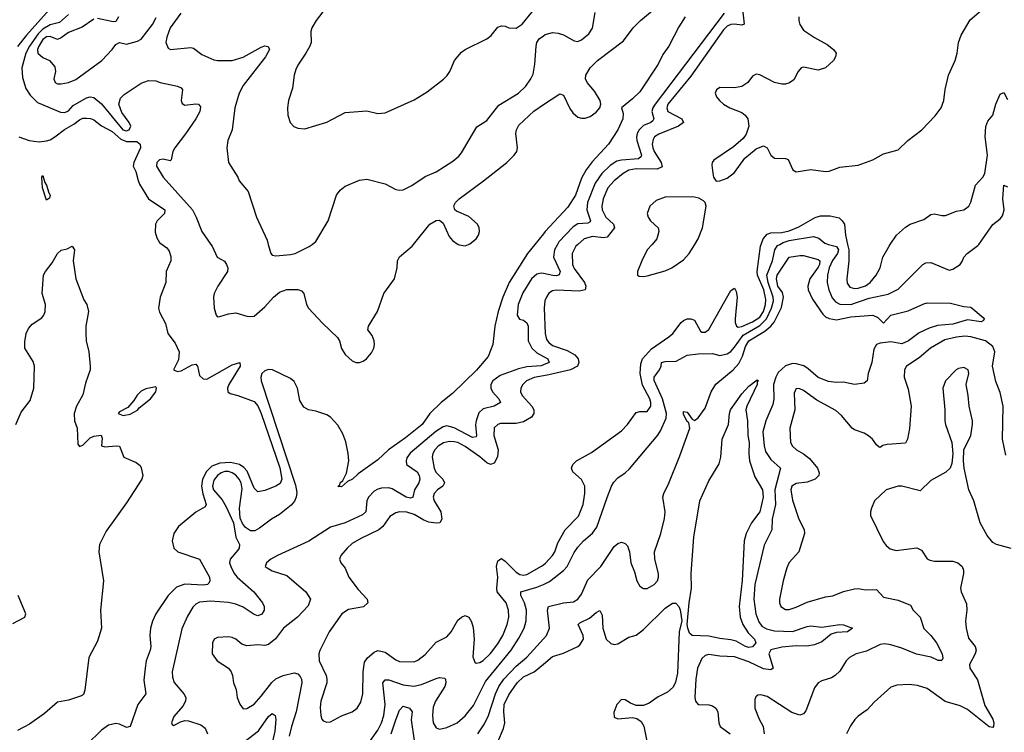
# Model space of a CAD drawing. Header units: inches. Extents: x 1173000 to 1307049, y 522583 to 678455.
# Tile 335 of 617: x 1297122 to 1302533, y 537318 to 541235. Entities that reach past the tile are written whole.
import ezdxf

# ---------------------------------------------------------------- set-up
doc = ezdxf.new("R2010")
doc.units = ezdxf.units.IN
doc.header["$MEASUREMENT"] = 0
for name, color, linetype in [('B2593', 7, 'Continuous'), ('B2594', 7, 'Continuous'), ('B3503', 7, 'Continuous'), ('B3504', 7, 'Continuous')]:
    doc.layers.add(name, color=color, linetype=linetype)

msp = doc.modelspace()

# ---------------------------------------------------------------- linework, layer by layer
at = {"layer": 'B2593', "color": 5}
for points, elevation in [([(1297904.7, 540000), (1297930, 539980.2), (1297943.2, 539963.2), (1297953.2, 539933.2), (1297953.4, 539910), (1297927.2, 539850), (1297925, 539790), (1297893.6, 539710), (1297885.3, 539650), (1297890, 539626.8), (1297924.2, 539564.2), (1297936, 539510), (1297977.5, 539457.5), (1297997.8, 539410), (1297994.3, 539365.7), (1297966.8, 539310), (1297990, 539300.3), (1298010, 539304.7), (1298070, 539337.1), (1298090, 539341.7), (1298099.1, 539330), (1298110, 539279.1), (1298130, 539260.4), (1298150, 539259.5), (1298290, 539337.2), (1298331.3, 539350), (1298333.1, 539330), (1298271, 539230), (1298265.1, 539210), (1298266, 539190), (1298279.4, 539179.4), (1298320.7, 539170), (1298410, 539136.2), (1298430, 539112.9), (1298450, 539070.2), (1298552.4, 538772.4), (1298563.7, 538710), (1298553.9, 538686.1), (1298530, 538670.5), (1298470, 538646.6), (1298430, 538640.3), (1298410, 538660.4), (1298372.8, 538752.8), (1298354.1, 538774.1), (1298329.8, 538790), (1298280.8, 538800.8), (1298222.1, 538797.9), (1298178.6, 538781.4), (1298148.1, 538751.9), (1298126.8, 538710), (1298121.3, 538670), (1298127.9, 538627.9), (1298147.6, 538570), (1298142, 538558), (1298090, 538528.7), (1297994.9, 538450), (1297968.9, 538410), (1297959.6, 538370), (1297969.1, 538330), (1297990.4, 538310), (1298110.3, 538270), (1298164.6, 538170), (1298167.2, 538150), (1298162.2, 538137.8), (1298154.4, 538130), (1298132.9, 538127.1), (1298030, 538131.9), (1297984.8, 538115.2), (1297937.6, 538070), (1297870.9, 537969.1), (1297851.7, 537928.3), (1297840.2, 537890), (1297837.1, 537850), (1297842.3, 537790), (1297839.2, 537770), (1297816.5, 537710), (1297811, 537670), (1297804.8, 537604.8), (1297816.1, 537530), (1297771.3, 537470), (1297730, 537349.5), (1297710, 537344.7), (1297670, 537362.9), (1297650, 537366.8), (1297610, 537356.3), (1297571.1, 537328.9), (1297490, 537248.6)], 820), ([(1299952.8, 540000), (1299912.5, 539950), (1299811.4, 539790), (1299776.8, 539710), (1299751.6, 539631.6), (1299732.8, 539550), (1299722.5, 539450), (1299696.8, 539383.2), (1299632.5, 539307.5), (1299500.3, 539179.7), (1299438.6, 539130), (1299375.9, 539070), (1299333.7, 539010), (1299243.1, 538936.9), (1299148.8, 538871.2), (1299090, 538816.2), (1298981.9, 538738.1), (1298950.6, 538709.4), (1298922.8, 538697.2), (1298890, 538667.1), (1298870, 538669), (1298881.2, 538678.8), (1298883, 538690), (1298897.5, 538702.5), (1298917.8, 538742.2), (1298930.8, 538809.2), (1298927.9, 538850), (1298914.7, 538914.7), (1298898.6, 538958.6), (1298870, 539006.6), (1298830.9, 539050.9), (1298810, 539063.6), (1298750, 539082.4), (1298710, 539089.6), (1298684.2, 539104.2), (1298662, 539142), (1298649.6, 539210), (1298630, 539246), (1298610, 539262.7), (1298510.7, 539310.7), (1298490, 539311.4), (1298470, 539305.2), (1298453.5, 539290), (1298447.5, 539270), (1298449.7, 539250), (1298637.2, 538677.2), (1298644.6, 538635.4), (1298642.3, 538610), (1298632.1, 538587.9), (1298613.6, 538566.4), (1298550, 538515.9), (1298505.3, 538490), (1298440.4, 538439.6), (1298414.6, 538425.4), (1298390, 538425.1), (1298362.8, 538442.8), (1298345.8, 538465.8), (1298334.6, 538494.6), (1298330.7, 538550), (1298344.5, 538655.5), (1298339.2, 538690), (1298329, 538710), (1298310.6, 538730.6), (1298290, 538745), (1298270, 538752.2), (1298250, 538752.2), (1298230, 538744.6), (1298210.1, 538730), (1298190, 538704.2), (1298181.6, 538670), (1298187.2, 538650), (1298234.9, 538594.9), (1298257.7, 538557.7), (1298296.8, 538470), (1298310.1, 538390.1), (1298330.8, 538350), (1298327.8, 538330), (1298321, 538319), (1298278.6, 538270), (1298276, 538250), (1298282.2, 538230), (1298301.6, 538190), (1298317.1, 538170), (1298409.2, 538090), (1298456.5, 538030), (1298466.3, 538010), (1298466.5, 537990), (1298453.6, 537966.4), (1298430, 537958.9), (1298410, 537965.2), (1298350, 538006.4), (1298310, 538022.9), (1298270, 538031.7), (1298170, 538038.9), (1298110, 538032.5), (1298090, 538021.6), (1298074.3, 538005.7), (1298043.7, 537956.3), (1298013.6, 537886.4), (1297959.4, 537650), (1297961.1, 537621.1), (1297971.8, 537591.8), (1298024.4, 537530), (1298035.3, 537510), (1298034.3, 537490), (1298018.2, 537461.8), (1297970, 537404), (1297956, 537370), (1297960.7, 537360.7), (1297970, 537356), (1298005.1, 537374.9), (1298030, 537382), (1298050, 537380.5), (1298118.5, 537358.5), (1298141.1, 537341.1), (1298154.5, 537310)], 840), ([(1298173.1, 540000), (1298180.3, 539990), (1298207.7, 539930), (1298247.6, 539907.6), (1298259.5, 539890), (1298266, 539870), (1298264.9, 539850), (1298210.3, 539770), (1298190.3, 539730), (1298186.7, 539710), (1298190.3, 539650), (1298201.3, 539610), (1298210, 539601.3), (1298223, 539603), (1298270, 539617.7), (1298310, 539624.4), (1298370, 539606), (1298390, 539602.8), (1298410, 539605.8), (1298470, 539655.9), (1298517.1, 539710), (1298550, 539736.8), (1298590, 539750.9), (1298651.3, 539751.3), (1298670, 539744.1), (1298683.7, 539730), (1298698.4, 539670), (1298710, 539648.8), (1298786.7, 539566.7), (1298868.4, 539488.4), (1298879.9, 539470), (1298890, 539427.6), (1298910, 539395.4), (1298950, 539358.8), (1298970, 539351.4), (1298990, 539351), (1299010, 539357), (1299028.8, 539371.2), (1299055.5, 539404.5), (1299067.6, 539430), (1299072.7, 539450), (1299069.9, 539469.9), (1299058.5, 539498.5), (1299036, 539530), (1299039, 539550), (1299089, 539630), (1299124, 539730), (1299181.2, 539810), (1299197.2, 539870), (1299199, 539910), (1299209.3, 539930.7), (1299279, 539990), (1299287.2, 540000)], 840), ([(1298488.5, 540000), (1298501.6, 539950), (1298510, 539940.5), (1298530, 539937), (1298610, 539943.6), (1298636, 539950), (1298712.2, 539987.8), (1298729.3, 540000)], 860), ([(1299532.1, 540000), (1299536.7, 539996.7), (1299570, 539992.3), (1299588.2, 540000)], 840), ([(1297101.4, 539010), (1297130, 539077.8), (1297178.9, 539141.1), (1297200.2, 539210), (1297203.2, 539330), (1297196.7, 539356.7), (1297150, 539428.5), (1297150, 539464.7), (1297158.2, 539510), (1297170, 539537.6), (1297190, 539560.5), (1297243.9, 539596.1), (1297255.1, 539610), (1297262, 539630), (1297263.7, 539670), (1297246, 539730), (1297253.6, 539830), (1297263.5, 539850), (1297301, 539899), (1297330, 539950.1), (1297350, 539968), (1297383.9, 539976.1), (1297411.3, 539990), (1297424, 539970), (1297416.3, 539910), (1297430.7, 539810), (1297475.3, 539695.3), (1297491, 539670), (1297501, 539630), (1297485.5, 539550), (1297484.9, 539510), (1297488, 539470), (1297503, 539410), (1297510.3, 539330), (1297510.2, 539310), (1297483.3, 539236.7), (1297470, 539173.3), (1297433.7, 539110), (1297422, 539070), (1297423.5, 539030), (1297437.8, 538990), (1297441.4, 538901.4), (1297450.6, 538889.4), (1297470, 538896.9), (1297510, 538936.6), (1297530, 538945), (1297570.3, 538950.3), (1297574.6, 538934.6), (1297572.7, 538892.7), (1297590, 538886.7), (1297652.4, 538892.4), (1297670.8, 538890), (1297694.8, 538830), (1297761.6, 538801.6), (1297783.5, 538783.5), (1297790.7, 538770.7), (1297798.8, 538730), (1297792.7, 538710), (1297710, 538579.7), (1297596.6, 538423.4), (1297561.4, 538350), (1297556.4, 538310), (1297583.2, 538150), (1297566.4, 537990), (1297572.7, 537890), (1297550, 537818.7), (1297502.9, 537730), (1297480.1, 537550), (1297473.6, 537526.4), (1297461.4, 537518.6), (1297390, 537495.4), (1297330, 537482.9), (1297257.8, 537422.2), (1297176.6, 537363.4), (1297110, 537327.6)], 780), ([(1300000, 539839.9), (1299990, 539842.1), (1299964, 539836), (1299935.4, 539810), (1299886.9, 539733.1), (1299861.9, 539670), (1299855.3, 539610), (1299869, 539589), (1299890, 539582.9), (1299910, 539568.4), (1299915.8, 539550), (1299917.2, 539470), (1299936.1, 539430), (1299964.2, 539404.2), (1300000, 539383.8)], 860), ([(1300000, 539337.7), (1299987.2, 539332.8), (1299910, 539326.3), (1299863.9, 539316.1), (1299761.8, 539278.2), (1299722.6, 539250), (1299711.4, 539230), (1299711.3, 539210), (1299719.8, 539190), (1299755.8, 539150), (1299765, 539130), (1299729.6, 539110.4), (1299670, 539096.3), (1299646, 539074), (1299630.1, 539029.9), (1299627.9, 539007.9), (1299633.1, 538950), (1299630, 538941.1), (1299610, 538937.7), (1299510, 538991.4), (1299470, 539001.7), (1299450, 538996.6), (1299409.4, 538970.6), (1299267.9, 538852.1), (1299250, 538825.7), (1299245.4, 538810), (1299248.8, 538790), (1299305.8, 538750), (1299316.9, 538730), (1299321.5, 538710), (1299316.2, 538690), (1299292.4, 538650), (1299283.6, 538610), (1299270, 538605), (1299246.6, 538610), (1299170, 538656.7), (1299150, 538662), (1299110, 538660.5), (1299090, 538655), (1299070, 538643.2), (1299039.8, 538610), (1299030.6, 538589.4), (1299025, 538530), (1299007, 538513), (1298910, 538469.9), (1298830, 538445.7), (1298711.4, 538368.6), (1298539.6, 538290), (1298502.8, 538270), (1298477.8, 538250), (1298470.4, 538230), (1298481.3, 538221.3), (1298510, 538205.5), (1298590, 538178.9), (1298694, 538090), (1298720.4, 538050), (1298707.1, 538012.9), (1298648, 537950), (1298572.8, 537890), (1298528.4, 537831.6), (1298490, 537800.3), (1298470, 537795.5), (1298430, 537798), (1298370, 537794), (1298343.3, 537803.3), (1298310, 537829.6), (1298290, 537838.7), (1298270, 537842.4), (1298210, 537839.5), (1298190.5, 537829.5), (1298181.6, 537810), (1298180.5, 537750), (1298207.7, 537710), (1298270.2, 537670.2), (1298284.9, 537650), (1298292, 537630), (1298296.4, 537590), (1298312.5, 537552.5), (1298317.3, 537510), (1298332.1, 537472.1), (1298350, 537447.2), (1298370, 537447.9), (1298410, 537473.2), (1298450, 537515.9), (1298508.2, 537591.8), (1298530, 537612.5), (1298570.4, 537629.6), (1298630, 537645), (1298650, 537639.6), (1298664.4, 537624.4), (1298671, 537610), (1298672.4, 537590), (1298642.1, 537430), (1298615.6, 537350), (1298603.6, 537296.4)], 860), ([(1300000, 539276.9), (1299950, 539268), (1299908.2, 539250), (1299886.4, 539230), (1299875.9, 539210), (1299874.7, 539190), (1299883.2, 539170), (1299936.8, 539110), (1299947.3, 539090), (1299947.8, 539070), (1299934.2, 539050), (1299890, 539025.2), (1299850, 539015.4), (1299765.3, 539014.7), (1299748.9, 539010), (1299730, 538991.1), (1299728.3, 538950), (1299752.2, 538870), (1299748.4, 538831.6), (1299730, 538796.8), (1299710, 538789.8), (1299690, 538798.3), (1299650, 538832.7), (1299570, 538889), (1299530, 538910.3), (1299510, 538915.3), (1299483.7, 538916.3), (1299451, 538909), (1299422, 538890), (1299402.7, 538870), (1299391.8, 538850), (1299388.7, 538830), (1299399.4, 538770), (1299408.3, 538748.3), (1299447, 538710), (1299456.1, 538690), (1299448.4, 538670), (1299418.4, 538650), (1299400.2, 538630), (1299395.1, 538610), (1299400.4, 538590), (1299436.6, 538530), (1299441.6, 538490), (1299431, 538469), (1299410, 538466.8), (1299370, 538473.8), (1299343.7, 538483.7), (1299290, 538514.4), (1299250, 538528.3), (1299210.1, 538529.9), (1299190, 538524.9), (1299155.4, 538504.6), (1299117.3, 538450), (1299095.6, 538430), (1298997.3, 538382.7), (1298950, 538354.8), (1298921.3, 538330), (1298886.7, 538290), (1298879, 538270), (1298887.4, 538250), (1298910, 538219.5), (1298931.2, 538170), (1298982.1, 538102.1), (1299031.8, 538050), (1299035.8, 538030), (1299011.7, 538008.3), (1298930, 537992.9), (1298893.4, 537970), (1298822.8, 537870), (1298772, 537768), (1298766.4, 537750), (1298768.3, 537710), (1298805.9, 537630), (1298810.2, 537610), (1298809.5, 537590), (1298777.7, 537490), (1298774.1, 537454.1), (1298776.9, 537410), (1298782, 537390), (1298790, 537380.4), (1298810, 537373.4), (1298830, 537375.6), (1298891.5, 537408.5), (1298950, 537430.3), (1298976.3, 537450), (1298996.4, 537483.6), (1299007.7, 537530), (1299009.1, 537650), (1299016.4, 537703.6), (1299033, 537727), (1299070, 537759.3), (1299090, 537767.8), (1299130, 537759.3), (1299190, 537715.9), (1299210, 537707.7), (1299290, 537705.8), (1299310, 537715.2), (1299350, 537745.2), (1299410, 537813.6), (1299470, 537843.6), (1299493.3, 537870), (1299530, 537934.9), (1299550, 537951.7), (1299570, 537959.5), (1299591.2, 537951.2), (1299605.4, 537925.4), (1299614.9, 537894.9), (1299618.9, 537830), (1299612.6, 537732.6), (1299623.7, 537703.7), (1299630, 537698.3), (1299650, 537701.1), (1299670, 537712.6), (1299710, 537750.8), (1299750, 537803.9), (1299777.3, 537850), (1299801.5, 537910), (1299810.4, 537950), (1299808.8, 537990), (1299796.2, 538030), (1299746.8, 538090), (1299744, 538110), (1299749, 538170), (1299743.1, 538230), (1299750, 538260.7), (1299770, 538272.7), (1299790, 538258.7), (1299850, 538197.7), (1299870, 538184.6), (1299890, 538181.9), (1299910, 538186.1), (1299990, 538230.9), (1300000, 538238.3)], 880), ([(1299050, 537273.5), (1299090.6, 537329.4), (1299110.8, 537370), (1299122.5, 537410), (1299130.8, 537470), (1299118.5, 537590), (1299130, 537607.2), (1299150, 537605.5), (1299230, 537578.2), (1299287.6, 537572.4), (1299330, 537581.1), (1299410, 537614.3), (1299430, 537618.8), (1299456, 537616), (1299462, 537610), (1299464.7, 537590), (1299457.7, 537570), (1299407.3, 537490), (1299395.2, 537455.2), (1299390.1, 537410.1), (1299393.7, 537370), (1299410, 537342), (1299430, 537335.9), (1299470, 537343.8), (1299527.1, 537370), (1299570, 537408.4), (1299615.2, 537464.8), (1299682.7, 537597.3), (1299822.7, 537770), (1299864.9, 537835.1), (1299894, 537890), (1299906.2, 537930), (1299907.4, 537990), (1299895.5, 538030), (1299876.7, 538070), (1299876.4, 538090), (1299964.8, 538115.2), (1300000, 538130.9)], 860), ([(1297084.3, 537915.7), (1297150, 537950.6), (1297156.8, 537970), (1297114.1, 538070)], 780), ([(1299640.6, 537310), (1299676.2, 537363.8), (1299699.2, 537410), (1299736.3, 537530), (1299755.4, 537570), (1299781.9, 537610), (1299850, 537680.9), (1299910, 537730.1), (1300000, 537831.5)], 840), ([(1299750, 537265), (1299780.9, 537339.1), (1299788, 537370), (1299781.9, 537430), (1299785.5, 537470), (1299810, 537523.5), (1299856, 537590), (1299890, 537622.8), (1299950, 537651.1), (1300000, 537692.5)], 820), ([(1299164.4, 537310), (1299190, 537385.8), (1299210, 537438.9), (1299230, 537460.8), (1299264.9, 537450), (1299279.2, 537430), (1299273.5, 537386.5), (1299290, 537273.4)], 840), ([(1298354.9, 537265.1), (1298433.7, 537326.3), (1298490, 537405), (1298510, 537420.9), (1298526.4, 537410), (1298529.2, 537389.2), (1298523.5, 537323.5), (1298498.4, 537210)], 840)]:
    msp.add_lwpolyline(points, dxfattribs=dict(at, elevation=elevation))
at = {"layer": 'B2593', "color": 5, "elevation": 820}
msp.add_lwpolyline([(1297870, 539217.2), (1297814.6, 539205.4), (1297790, 539193.2), (1297768.1, 539171.9), (1297750, 539142), (1297717.1, 539102.9), (1297670, 539079.3), (1297663, 539070), (1297690, 539059.5), (1297730, 539066.5), (1297770, 539088.2), (1297778.7, 539101.3), (1297840.4, 539150), (1297869.5, 539190), (1297874.5, 539210)], close=True, dxfattribs=at)
at = {"layer": 'B2594', "color": 5}
for points, elevation in [([(1298871.8, 541390), (1298751.8, 541230), (1298727.5, 541190), (1298722, 541170), (1298723.8, 541110), (1298717.1, 541090), (1298695.5, 541050), (1298650, 540984.2), (1298639.5, 540960.5), (1298631, 540930), (1298621.6, 540858.4), (1298600.3, 540790), (1298594, 540750), (1298594.9, 540710), (1298607.7, 540670), (1298628.6, 540648.6), (1298650, 540639.1), (1298690, 540635.5), (1298810, 540672.2), (1298910, 540724.4), (1299030, 540733), (1299090, 540718.4), (1299130, 540722), (1299290, 540794.4), (1299361, 540839), (1299452.1, 540907.9), (1299472.1, 540927.9), (1299485.6, 540950), (1299511.3, 541010), (1299550, 541056.4), (1299570, 541070.4), (1299689.7, 541130.3), (1299712.3, 541147.7), (1299750, 541194), (1299770, 541200.5), (1299790, 541199.3), (1299810, 541190.4), (1299850, 541187.4), (1299883.7, 541210), (1299940.6, 541279.4)], 880), ([(1297315.5, 541324.5), (1297160.1, 541150), (1297110, 541087.3)], 820), ([(1297390, 541262.4), (1297340.1, 541219.9), (1297290, 541206.9), (1297250, 541182.9), (1297223.3, 541156.7), (1297176.8, 541090), (1297155.8, 541050), (1297133.8, 540970), (1297136.9, 540916.9), (1297156, 540856), (1297180.1, 540820.1), (1297219.3, 540779.3), (1297346.2, 540726.2), (1297370, 540725.3), (1297390, 540733.7), (1297416, 540764), (1297490, 540804.8), (1297510, 540810.1), (1297530, 540806.3), (1297572.1, 540772.1), (1297689.7, 540630), (1297710, 540624.2), (1297723.5, 540630), (1297732.4, 540650), (1297723.9, 540670), (1297684.1, 540724.1), (1297666.2, 540770), (1297676.9, 540803.1), (1297696.7, 540823.3), (1297790, 540885.4), (1297830, 540901), (1297870, 540899.6), (1297894.8, 540890), (1297989.4, 540869.4), (1298010, 540860.3), (1298017.8, 540850), (1298010.3, 540790.3), (1298014.7, 540774.7), (1298030, 540765.3), (1298090, 540772.8), (1298104.7, 540770), (1298116, 540756), (1298112.2, 540730), (1298090.7, 540690), (1298033.3, 540606.7), (1297974.3, 540530), (1297964.3, 540510), (1297954.8, 540465.2), (1297950, 540459.6), (1297910, 540467.5), (1297890, 540465.3), (1297876.6, 540450), (1297874.2, 540430), (1297910, 540369.5), (1298071, 540190), (1298092.1, 540150), (1298122.8, 540070), (1298173.1, 540000)], 840), ([(1297530, 541237.8), (1297465.6, 541194.4), (1297390, 541165.2), (1297350, 541134.3), (1297330, 541126.2), (1297290, 541142.7), (1297270, 541140.6), (1297250, 541125.1), (1297227, 541090), (1297220.3, 541070), (1297222.1, 541050), (1297250, 541026.5), (1297286, 541010), (1297316.1, 540976.1), (1297318.4, 540950), (1297310.3, 540910), (1297318, 540890), (1297330, 540882.6), (1297350, 540881.8), (1297390.3, 540890.3), (1297430, 540905.5), (1297573.2, 541010), (1297629.9, 541070), (1297650, 541098.2), (1297670, 541108.5), (1297710, 541100.8), (1297770, 541116.6), (1297790, 541126.8), (1297851.8, 541208.2), (1297872.5, 541247.5)], 860), ([(1297664.5, 541250), (1297650, 541225.1), (1297636.3, 541223.7), (1297550, 541241)], 860), ([(1298008.5, 541271.5), (1297950, 541190.8), (1297930, 541138), (1297924.9, 541110), (1297938, 541078), (1297950.4, 541070.4), (1298062.8, 541082.8), (1298077.4, 541077.4), (1298123.1, 541043.1), (1298190, 541014.7), (1298210, 541010.2), (1298290, 541010.3), (1298350, 541029.5), (1298450, 541083.2), (1298470.2, 541090.2), (1298488, 541088), (1298494.3, 541070), (1298473, 541030), (1298350, 540872.7), (1298329.2, 540830), (1298304.7, 540750), (1298290.3, 540630), (1298265.7, 540570), (1298261.1, 540530), (1298270.4, 540450), (1298320.5, 540370), (1298328.9, 540348.9), (1298378, 540290), (1298423.1, 540150), (1298482.6, 540022.6), (1298488.5, 540000)], 860), ([(1298729.3, 540000), (1298750, 540014.9), (1298818.3, 540130), (1298862.8, 540270), (1298882.7, 540297.3), (1298910, 540319.2), (1298990, 540352.6), (1299030, 540358), (1299130, 540332.4), (1299190, 540302.3), (1299210, 540298), (1299230, 540300.3), (1299277.4, 540322.6), (1299350, 540372.8), (1299410, 540399), (1299502, 540458), (1299535.1, 540484.9), (1299550, 540503.7), (1299634.3, 540645.7), (1299690, 540681.3), (1299755.9, 540764.1), (1299864, 540830), (1299903.9, 540870), (1299932, 540910), (1299943.9, 540936.1), (1299953.2, 540990), (1299960.7, 541090), (1299964.7, 541110), (1299977.1, 541130), (1300000, 541146.4)], 860), ([(1299588.2, 540000), (1299596.5, 540003.5), (1299629.9, 540030), (1299643.8, 540050), (1299649.9, 540070), (1299647.6, 540090), (1299637.7, 540110), (1299590, 540152.7), (1299522.3, 540182.3), (1299513.2, 540190), (1299508.3, 540211.7), (1299517.1, 540230), (1299538.1, 540250), (1299671.5, 540348.5), (1299798.5, 540450), (1299839.9, 540490), (1299853.5, 540510), (1299858.3, 540530), (1299849.1, 540610), (1299852, 540630), (1299865.5, 540654.5), (1299947.3, 540732.7), (1300000, 540767.9)], 840), ([(1297118.2, 540590), (1297174.2, 540570), (1297230, 540563.5), (1297270, 540568.1), (1297290, 540575.1), (1297315.9, 540590), (1297368.1, 540631.9), (1297420, 540660), (1297450, 540683.8), (1297470, 540692.7), (1297490, 540693.5), (1297511.4, 540691.4), (1297530, 540683.6), (1297572.2, 540652.2), (1297630, 540619.9), (1297677.5, 540577.5), (1297710, 540565.4), (1297765.1, 540565.1), (1297783.7, 540550), (1297785.3, 540530), (1297749.2, 540450), (1297745.7, 540430), (1297761.2, 540401.2), (1297772.4, 540350), (1297780.2, 540330), (1297830.9, 540250), (1297920.3, 540190), (1297918, 540170), (1297877.5, 540130), (1297869.4, 540110), (1297866.8, 540066.8), (1297875.1, 540035.1), (1297890.8, 540010.8), (1297904.7, 540000)], 820), ([(1299287.2, 540000), (1299377, 540110), (1299410, 540131.6), (1299430, 540133.1), (1299450, 540116.9), (1299482.3, 540042.3), (1299501.3, 540021.3), (1299532.1, 540000)], 840), ([(1300000, 540058.4), (1299952.8, 540000)], 840)]:
    msp.add_lwpolyline(points, dxfattribs=dict(at, elevation=elevation))
at = {"layer": 'B2594', "color": 5, "elevation": 780}
msp.add_lwpolyline([(1297270, 540242), (1297247.1, 540310), (1297243.7, 540370), (1297250, 540378.8), (1297260.5, 540340.5), (1297270, 540326), (1297282.4, 540282.4), (1297290.2, 540270), (1297286, 540254)], close=True, dxfattribs=at)
at = {"layer": 'B3503', "color": 5}
for points, elevation in [([(1300000, 538238.3), (1300012.4, 538247.6), (1300050.3, 538290), (1300062.3, 538310), (1300080.4, 538359.6), (1300119.6, 538430), (1300193.5, 538506.5), (1300218.8, 538570), (1300228.1, 538630), (1300227.2, 538670), (1300210, 538707.4), (1300161.1, 538750), (1300155.4, 538770), (1300162.6, 538790), (1300181.6, 538810), (1300263.7, 538856.3), (1300430, 538975.6), (1300462.5, 539010), (1300510, 539075.6), (1300530, 539082), (1300570, 539082), (1300589.8, 539110), (1300590.9, 539130), (1300585.7, 539150), (1300545.7, 539225.7), (1300531.9, 539290), (1300536.3, 539343.7), (1300545.3, 539370), (1300593.9, 539426.1), (1300690, 539491.8), (1300711.6, 539510), (1300757.2, 539570), (1300770, 539582.2), (1300789.5, 539590), (1300810, 539590.2), (1300830, 539583.5), (1300863.5, 539523.5), (1300870, 539517.6), (1300890, 539516.4), (1300910, 539531.3), (1301030, 539745.7), (1301050, 539758.7), (1301060, 539740), (1301064.1, 539710), (1301054.6, 539590), (1301054.7, 539570), (1301061, 539550), (1301070, 539545), (1301090, 539548.7), (1301150, 539573.8), (1301190, 539600.2), (1301210, 539631.5), (1301220.4, 539670), (1301222.4, 539697.6), (1301212.2, 539750), (1301176.3, 539830), (1301174.3, 539850), (1301193.3, 539990), (1301197.1, 540000)], 880), ([(1300189.6, 540000), (1300178.3, 539990), (1300158.5, 539950), (1300161, 539890), (1300170, 539867.2), (1300226.8, 539790), (1300234.2, 539770), (1300230.2, 539750), (1300197.4, 539742.6), (1300070, 539748.7), (1300050, 539743.7), (1300030, 539731.6), (1300016.6, 539710), (1300008.8, 539690), (1300003.6, 539650), (1300010.7, 539510), (1300017.8, 539477.8), (1300030, 539459.8), (1300050, 539443.1), (1300130, 539416.9), (1300172.9, 539392.9), (1300190.5, 539370), (1300195.3, 539350), (1300187.9, 539330), (1300148.9, 539311.1), (1300030, 539282.2), (1300000, 539276.9)], 880), ([(1300000, 538130.9), (1300034, 538146), (1300110, 538207.1), (1300130, 538229.1), (1300170, 538306), (1300190, 538334.9), (1300220.3, 538370), (1300270, 538413.2), (1300294, 538446), (1300350, 538608.2), (1300374.2, 538670), (1300387.6, 538692.4), (1300410, 538716.5), (1300450, 538744.2), (1300473.1, 538766.9), (1300629.3, 538950.7), (1300644.5, 538975.5), (1300674.8, 539045.2), (1300676.2, 539070), (1300655, 539150), (1300608.6, 539251.4), (1300609.2, 539270.8), (1300638.3, 539310), (1300647.6, 539330), (1300649.5, 539350), (1300670, 539355.5), (1300730, 539358), (1300790, 539391.5), (1300850, 539398.7), (1300930, 539400.3), (1300970, 539389.2), (1301010, 539398.3), (1301030, 539411.8), (1301050, 539434.4), (1301098.4, 539501.6), (1301190, 539554.8), (1301226.6, 539590), (1301254, 539650), (1301264.1, 539690), (1301262.8, 539710), (1301235.5, 539790), (1301228.5, 539830), (1301259.8, 539910), (1301271.2, 539970), (1301286.7, 539993.3), (1301299.1, 540000)], 860), ([(1300077.5, 540000), (1300060.3, 539970), (1300056.5, 539930), (1300091.6, 539850), (1300087, 539833), (1300072.4, 539827.6), (1300051.3, 539828.7), (1300000, 539839.9)], 860), ([(1300597.2, 540000), (1300570.3, 539970), (1300540.3, 539910), (1300518, 539850), (1300518, 539830), (1300525.8, 539825.8), (1300550, 539823.1), (1300570, 539827), (1300670, 539853.8), (1300706.6, 539870), (1300770, 539915.5), (1300801.7, 539950), (1300832.3, 540000)], 920), ([(1301567.1, 540000), (1301610, 539987.5), (1301621.4, 539970), (1301615.8, 539950), (1301588.7, 539911.3), (1301570.7, 539870.7), (1301561.4, 539830), (1301560.1, 539790), (1301568.9, 539750), (1301586.2, 539706.2), (1301604.8, 539684.8), (1301630, 539670.6), (1301690, 539670.1), (1301790, 539704.2), (1301894.3, 539725.7), (1301950, 539754), (1302085.1, 539890), (1302101.3, 539898.7), (1302130, 539900.3), (1302230, 539858.3), (1302250, 539862.8), (1302289.7, 539890), (1302304.2, 539910), (1302311.5, 539930), (1302328.2, 539950), (1302387.2, 539992.8), (1302392.4, 540000)], 860), ([(1301671, 540000), (1301677.9, 539970), (1301679.5, 539910), (1301668.4, 539810), (1301670, 539786), (1301684.2, 539764.2), (1301710, 539756.8), (1301730, 539758.7), (1301770, 539772.6), (1301796.5, 539790), (1301829, 539830), (1301851.7, 539870), (1301866.4, 539930), (1301899.7, 539990), (1301906.5, 540000)], 880), ([(1300000, 537831.5), (1300016.5, 537850), (1300033, 537890), (1300023.4, 537990), (1300028.7, 538010), (1300110, 538028.8), (1300165.4, 538034.6), (1300190, 538049.1), (1300210, 538077.4), (1300244.7, 538155.3), (1300316.2, 538230), (1300390, 538339.6), (1300410, 538356), (1300430, 538362.3), (1300450, 538356), (1300462.3, 538342.3), (1300474.2, 538310), (1300481.3, 538250), (1300500.7, 538200.7), (1300513.4, 538150), (1300530, 538120.4), (1300550, 538107.6), (1300570, 538107.9), (1300609.6, 538130), (1300626.6, 538150), (1300633.5, 538170), (1300633.5, 538190), (1300611.9, 538270), (1300610.8, 538310), (1300646.2, 538410), (1300666.2, 538493.8), (1300669.9, 538530.1), (1300657.2, 538610), (1300661.7, 538630), (1300690, 538687.7), (1300750, 538837.6), (1300805.1, 538990), (1300799.2, 539019.2), (1300790, 539025.6), (1300770, 539065.2), (1300770, 539082), (1300790, 539078.4), (1300818.4, 539038.4), (1300830, 539032.4), (1300850, 539046), (1300890, 539100.3), (1300922.5, 539190), (1300948.2, 539231.8), (1301043.9, 539310), (1301074.2, 539345.8), (1301094.6, 539385.4), (1301110, 539438.5), (1301130, 539469.6), (1301217.4, 539522.6), (1301250.2, 539549.8), (1301268.2, 539571.8), (1301307.9, 539652.1), (1301320.5, 539710), (1301314.6, 539734.6), (1301287.8, 539770), (1301280.5, 539810), (1301284.3, 539830), (1301350, 539928.9), (1301410, 539939.5), (1301430, 539938.3), (1301510, 539916.8), (1301518.9, 539910), (1301517.8, 539890), (1301510, 539874.4), (1301464.9, 539810), (1301453.9, 539770), (1301454.6, 539750), (1301478.5, 539698.5), (1301536.6, 539616.6), (1301550, 539602), (1301571.5, 539591.5), (1301610, 539584.6), (1301690, 539601.5), (1301810, 539610.6), (1301837.2, 539597.2), (1301870, 539566), (1301909.6, 539610), (1302004.7, 539635.3), (1302090, 539673.6), (1302110, 539678.5), (1302237.4, 539677.4), (1302310, 539658), (1302350, 539654.8), (1302417.1, 539597.1), (1302422.8, 539590), (1302419.1, 539580.9), (1302406, 539574), (1302330, 539584.2), (1302250, 539561.6), (1302166, 539554), (1302120.5, 539539.5), (1302065.8, 539514.2), (1302005.7, 539470), (1301970, 539452.7), (1301910, 539464.2), (1301850, 539457.6), (1301830.2, 539450), (1301815.9, 539424.1), (1301805.5, 539350), (1301785.1, 539290), (1301778.5, 539250), (1301763, 539237), (1301710, 539229.9), (1301650, 539241.7), (1301610, 539240.5), (1301566.9, 539246.9), (1301510, 539268.5), (1301456, 539316), (1301431.6, 539331.6), (1301390, 539344.1), (1301370, 539344.4), (1301330, 539333), (1301290, 539294.8), (1301276.7, 539270), (1301265.2, 539230), (1301265.9, 539150), (1301260.4, 539119.6), (1301222.1, 539030), (1301206.2, 538970), (1301213, 538893), (1301221.1, 538861.1), (1301250, 538816.6), (1301302.7, 538770), (1301271.3, 538650), (1301276.1, 538570), (1301257.3, 538490), (1301255.9, 538430), (1301212.9, 538347.1), (1301162.4, 538130), (1301156.9, 538050), (1301168.3, 537968.3), (1301184.8, 537924.8), (1301201.3, 537901.3), (1301225.8, 537885.8), (1301270, 537876.5), (1301370, 537871.9), (1301450, 537900.3), (1301470, 537902.9), (1301530, 537896.3), (1301630, 537910.8), (1301648.9, 537908.9), (1301698, 537890), (1301670.8, 537870), (1301610, 537865.8), (1301582.2, 537857.8), (1301530, 537815.8), (1301490, 537799.6), (1301448.4, 537791.6), (1301390, 537792.4), (1301310, 537786.1), (1301250, 537770.4), (1301238.9, 537750), (1301262.3, 537670), (1301250, 537660.8), (1301210, 537667.6), (1301130, 537705.5), (1301050, 537732.9), (1300970, 537736.6), (1300910, 537744.7), (1300890, 537739.8), (1300870, 537722.7), (1300846.3, 537670), (1300837.6, 537610), (1300832.5, 537510), (1300836.3, 537490), (1300850, 537470.2), (1300910, 537468.6), (1300930, 537462.9), (1300947.8, 537450), (1300958.8, 537430), (1300964.1, 537370), (1300972.4, 537350), (1301026.4, 537310)], 840), ([(1302541.9, 538841.9), (1302522.9, 538930), (1302525.9, 539110), (1302510, 539186), (1302486.6, 539246.6), (1302468.9, 539330), (1302480.7, 539410), (1302470, 539439), (1302430, 539470.3), (1302350, 539492.2), (1302315.6, 539495.6), (1302270, 539490.6), (1302205.3, 539474.7), (1302127.2, 539430), (1302064.3, 539375.7), (1301995.8, 539330), (1301984.4, 539310), (1301982.3, 539270), (1302004.3, 539204.3), (1302021.6, 539110), (1302012.2, 538987.8), (1302000.3, 538930), (1301990, 538907.8), (1301890, 538899.7), (1301865.8, 538894.2), (1301850, 538882.7), (1301844.8, 538884.8), (1301830, 538897.2), (1301809.6, 538930), (1301787.4, 538947.4), (1301762.5, 538962.5), (1301710, 538980.4), (1301697.4, 538990), (1301638.5, 539058.5), (1301606.5, 539086.5), (1301503.3, 539143.3), (1301430, 539196), (1301410, 539206.6), (1301390, 539207), (1301378.9, 539181.1), (1301381.4, 539090), (1301354.2, 538990), (1301358.9, 538910), (1301368.7, 538890), (1301390.2, 538870.2), (1301430, 538848.9), (1301462.3, 538822.3), (1301506.4, 538770), (1301515.6, 538744.4), (1301513, 538730), (1301494, 538710), (1301450, 538692.8), (1301390, 538685.3), (1301366.2, 538670), (1301359.7, 538650), (1301370, 538593.4), (1301403.6, 538490), (1301433, 538433), (1301434.9, 538410), (1301403.1, 538310), (1301350, 538251.8), (1301337.6, 538222.4), (1301317.8, 538150), (1301298.3, 538050), (1301297.4, 538030), (1301305.3, 538010), (1301330, 537993.7), (1301350, 537993.1), (1301390, 538006), (1301450, 538034), (1301550, 538061.8), (1301591.5, 538068.5), (1301650, 538092.6), (1301710, 538106.5), (1301730, 538107.9), (1301770, 538100.9), (1301830, 538102.6), (1301870, 538060.3), (1301950, 538044.1), (1302017.2, 538017.2), (1302032.6, 537990), (1302071.4, 537950), (1302090, 537888.1), (1302130, 537849.3), (1302160.5, 537810), (1302191.4, 537750), (1302194.5, 537725.5), (1302190, 537712.3), (1302170, 537713.1), (1302130.5, 537730.5), (1302050, 537746.7), (1301970, 537779.9), (1301910, 537798.8), (1301875.2, 537804.8), (1301850, 537799.8), (1301775.9, 537764.1), (1301719.3, 537750), (1301682, 537730), (1301664.2, 537710), (1301630, 537654.5), (1301603, 537630), (1301582.8, 537617.2), (1301530, 537601.1), (1301510, 537589.6), (1301490, 537562.7), (1301443.2, 537436.8), (1301430, 537419.6), (1301410, 537412.8), (1301366.3, 537426.3), (1301230, 537515.1), (1301195.5, 537524.5), (1301178.8, 537521.2), (1301166.9, 537513.1), (1301162.3, 537497.7), (1301162.3, 537450), (1301185.3, 537390), (1301207.2, 537350), (1301214.3, 537310)], 860), ([(1300000, 539383.8), (1300024.2, 539370), (1300032.1, 539350), (1300000, 539337.7)], 860), ([(1302570, 538327.6), (1302490, 538349.6), (1302470, 538360.7), (1302439.2, 538399.2), (1302401.1, 538470), (1302364.7, 538590), (1302338, 538650), (1302313.3, 538770), (1302309.3, 538810), (1302311.3, 538870), (1302349.7, 538950), (1302358.5, 539010), (1302357.7, 539030), (1302339.3, 539110), (1302335.3, 539170), (1302323.5, 539230), (1302338, 539290), (1302333.6, 539310), (1302310, 539323.6), (1302282, 539318), (1302267.7, 539310), (1302210.3, 539249.7), (1302194.6, 539210), (1302206.5, 539090), (1302206, 539030), (1302209.1, 539009.1), (1302244.9, 538910), (1302250.7, 538849.3), (1302245.2, 538794.8), (1302234.8, 538770), (1302212.4, 538747.6), (1302130, 538702.6), (1302070, 538645.3), (1301969, 538671), (1301950, 538671.1), (1301884, 538650), (1301820.5, 538590), (1301802.4, 538550), (1301797.1, 538530), (1301798, 538510), (1301867.3, 538367.3), (1301883.8, 538343.8), (1301906.2, 538326.2), (1301938, 538318), (1302052.7, 538332.7), (1302078.5, 538318.5), (1302110, 538270.5), (1302123.7, 538263.7), (1302150, 538258.3), (1302250, 538258.3), (1302277.3, 538250), (1302301.6, 538230), (1302308.5, 538210), (1302308.8, 538190), (1302292, 538110), (1302295.3, 538090), (1302324.5, 538024.5), (1302326.3, 537990), (1302319.6, 537930), (1302323.2, 537890), (1302335.8, 537835.8), (1302373.4, 537790), (1302378.3, 537770), (1302372.6, 537750), (1302341.1, 537690), (1302344.2, 537670), (1302385.7, 537605.7), (1302425.5, 537465.5), (1302469.1, 537390), (1302475.3, 537370), (1302474, 537350), (1302470, 537344.5), (1302450, 537348.6), (1302330, 537443.1), (1302290, 537463.5), (1302208, 537488), (1302110, 537558.3), (1302055.9, 537575.9), (1302010, 537580.4), (1301942.4, 537577.6), (1301910, 537566), (1301817.3, 537482.7), (1301779, 537441), (1301730, 537406), (1301712.3, 537387.7), (1301687.3, 537352.7), (1301666.3, 537310)], 880), ([(1300000, 537692.5), (1300050, 537733.9), (1300110, 537752.8), (1300190, 537789.4), (1300201.1, 537798.9), (1300219.8, 537830), (1300218, 537850), (1300190.8, 537910), (1300200.3, 537919.7), (1300254.1, 537945.9), (1300290, 537976.9), (1300310, 537986.7), (1300322.3, 537962.3), (1300326.5, 537890), (1300345.9, 537830), (1300370, 537805.7), (1300390, 537801.2), (1300410, 537803.9), (1300470, 537840.5), (1300510, 537851.6), (1300550, 537882.1), (1300670, 538000.7), (1300710, 538027.7), (1300728.2, 538028.2), (1300744.5, 538010), (1300751.5, 537991.5), (1300760.2, 537930), (1300745.4, 537870), (1300736.3, 537643.7), (1300726.2, 537593.8), (1300714.2, 537565.8), (1300681.7, 537538.3), (1300630, 537513.1), (1300581.6, 537478.4), (1300550, 537465), (1300510, 537464.5), (1300478, 537478), (1300450, 537496.2), (1300430, 537499), (1300403.3, 537470), (1300387.1, 537427.1), (1300390, 537402), (1300410, 537392), (1300490, 537398.6), (1300513.2, 537393.2), (1300537.6, 537377.6), (1300552.3, 537352.3), (1300568.3, 537270)], 820)]:
    msp.add_lwpolyline(points, dxfattribs=dict(at, elevation=elevation))
at = {"layer": 'B3503', "color": 5, "elevation": 820}
msp.add_lwpolyline([(1301130, 537783.8), (1301110, 537788.8), (1301058.9, 537818.9), (1301030, 537827), (1300970, 537833.1), (1300910, 537846.5), (1300818.4, 537850), (1300803.5, 537863.5), (1300793.2, 537890), (1300791.1, 537911.1), (1300800.7, 538030), (1300814.5, 538110), (1300813, 538190), (1300827.3, 538390), (1300860.7, 538590), (1300910, 538700.7), (1300965.7, 538794.3), (1300975.8, 538830), (1300982.6, 538930), (1301017.5, 539010), (1301022, 539070), (1301029.2, 539090.8), (1301090, 539178.3), (1301130, 539220.4), (1301174.8, 539254.8), (1301182, 539250), (1301175.3, 539244.7), (1301175.8, 539230), (1301118.3, 539110), (1301112.8, 539090), (1301121.6, 539030), (1301123.8, 538950), (1301131.1, 538910), (1301128.7, 538850), (1301132.8, 538810), (1301162.5, 538722.5), (1301205.1, 538650), (1301208.5, 538610), (1301189.6, 538530), (1301143.3, 538470), (1301114.7, 538410), (1301102.9, 538370), (1301093, 538153), (1301076.6, 538010), (1301080.9, 537950), (1301096.3, 537910), (1301124.7, 537864.7), (1301159.8, 537830), (1301168, 537810), (1301150, 537788.3)], close=True, dxfattribs=at)
at = {"layer": 'B3504', "color": 5}
for points, elevation in [([(1300000, 540767.9), (1300090, 540828.1), (1300110, 540820.3), (1300145.9, 540745.9), (1300162.5, 540722.5), (1300190, 540699.7), (1300210, 540692.7), (1300230, 540692.7), (1300257.4, 540702.6), (1300290, 540725.9), (1300310.8, 540750), (1300316.4, 540770), (1300312.2, 540790), (1300281.5, 540841.5), (1300240.9, 540890), (1300231.1, 540910), (1300233.7, 540930), (1300257.6, 540970), (1300296.8, 541010), (1300440.6, 541119.4), (1300493.4, 541190), (1300534, 541230), (1300690, 541362.5)], 840), ([(1301091.9, 541310), (1301103.7, 541210), (1301090, 541204.7), (1301050.4, 541210.4), (1301030, 541208.4), (1301010, 541198.4), (1300990, 541179.7), (1300810, 540923.7), (1300684.7, 540770), (1300678, 540750), (1300684.7, 540730), (1300761.4, 540690), (1300770.2, 540670), (1300742.3, 540650), (1300634.1, 540605.9), (1300611.5, 540590), (1300603.5, 540576.5), (1300597.7, 540550), (1300600.7, 540530), (1300608.4, 540510), (1300647.7, 540450), (1300653.1, 540426.9), (1300626, 540414), (1300510, 540415.7), (1300470, 540407.4), (1300438.4, 540390), (1300390, 540349.3), (1300354.6, 540310), (1300327.9, 540250), (1300321.5, 540210), (1300324, 540190), (1300342.5, 540150), (1300385.9, 540110), (1300390.1, 540090), (1300350, 540039.9), (1300330, 540034.9), (1300270, 540043.9), (1300223.5, 540030), (1300189.6, 540000)], 880), ([(1301404.2, 541250), (1301403.6, 541230), (1301410, 541208.2), (1301430, 541178), (1301490, 541136.9), (1301558.7, 541098.7), (1301594.9, 541070), (1301608.2, 541050), (1301604.9, 541030), (1301594.9, 541010), (1301550, 540969.7), (1301510, 540956.9), (1301430, 540973.7), (1301416, 540970), (1301399.5, 540950), (1301375.6, 540904.4), (1301352.6, 540887.4), (1301330, 540880.3), (1301310, 540880.3), (1301270, 540889.8), (1301190, 540931.1), (1301170, 540934.7), (1301150, 540923.6), (1301122.8, 540890), (1301090, 540867.9), (1301050, 540859.4), (1300970, 540861.3), (1300950.6, 540850), (1300944.9, 540830), (1300952.2, 540810), (1300967.2, 540790), (1300990.4, 540770), (1301024.9, 540750), (1301090, 540724.2), (1301108.9, 540710), (1301123.2, 540690), (1301129.3, 540650), (1301114.9, 540605.1), (1301098.2, 540581.8), (1301044.1, 540535.9), (1300937.5, 540462.5), (1300928.4, 540450), (1300925.7, 540434.3), (1300930.4, 540390.4), (1300935.5, 540370), (1300950, 540348), (1300970, 540348.4), (1301010, 540364.6), (1301050, 540394), (1301106.4, 540473.6), (1301170, 540524.4), (1301210, 540541.6), (1301230, 540530.8), (1301250.4, 540490.4), (1301270, 540473.4), (1301330, 540472.4), (1301345.8, 540465.8), (1301370.4, 540410.4), (1301390, 540398.4), (1301470, 540411), (1301550, 540400.1), (1301570, 540403), (1301630, 540424.2), (1301730, 540435.1), (1301810, 540464.7), (1301870, 540497.9), (1301950, 540519.2), (1302002.9, 540570), (1302080.2, 540630), (1302153.3, 540706.7), (1302186.1, 540750), (1302201, 540790), (1302208.1, 540851.9), (1302227, 540930), (1302262.3, 541010), (1302273.4, 541050), (1302282, 541110), (1302295.2, 541150), (1302345.5, 541234.5), (1302433.7, 541310)], 920), ([(1300000, 541146.4), (1300010, 541153.5), (1300050, 541164.5), (1300081.3, 541161.3), (1300110, 541152), (1300170, 541118), (1300190, 541114.9), (1300210, 541123.6), (1300250, 541157.6), (1300270, 541188.2), (1300285.4, 541274.6)], 860), ([(1300778.8, 541250), (1300744.4, 541195.6), (1300690.3, 541090), (1300656.4, 541043.6), (1300630, 540989.7), (1300530, 540838.7), (1300490, 540798.9), (1300430.3, 540750), (1300438.8, 540718.8), (1300437.1, 540690), (1300409.5, 540630), (1300357.5, 540550), (1300267.4, 540452.6), (1300234.8, 540410), (1300210, 540364.6), (1300175.9, 540270), (1300135.2, 540204.8), (1300010, 540070.8), (1300000, 540058.4)], 840), ([(1300992.7, 541270), (1300614.7, 540770), (1300601.8, 540750), (1300595.7, 540730), (1300607.8, 540690), (1300600.8, 540679.2), (1300591.4, 540670), (1300550, 540653.2), (1300527, 540630), (1300516.3, 540610), (1300511.8, 540588.2), (1300513.2, 540570), (1300539.9, 540490), (1300537.6, 540482.4), (1300523.7, 540470), (1300430, 540463.5), (1300403.7, 540456.3), (1300366.7, 540433.3), (1300321.1, 540390), (1300284.3, 540335.7), (1300243.3, 540230), (1300239.2, 540190), (1300259.8, 540130), (1300256.3, 540123.7), (1300244.2, 540115.8), (1300190, 540112), (1300162.9, 540097.1), (1300085.7, 540014.3), (1300077.5, 540000)], 860), ([(1301906.5, 540000), (1301940.4, 540050), (1301990, 540095.3), (1302016, 540110), (1302090, 540135.8), (1302130, 540164.2), (1302150, 540168.1), (1302190, 540158.6), (1302210, 540158.6), (1302270, 540183.2), (1302310.6, 540189.4), (1302337.2, 540210), (1302348.3, 540231.7), (1302375.6, 540324.4), (1302415.6, 540370), (1302425.3, 540390), (1302439.9, 540490), (1302427.3, 540590), (1302432.1, 540647.9), (1302442.4, 540677.6), (1302470, 540710.3), (1302487.3, 540770), (1302510, 540825.7), (1302530, 540835.3), (1302550, 540796.5)], 880), ([(1302392.4, 540000), (1302470, 540109.3), (1302510, 540140.2), (1302523.8, 540156.2), (1302532.3, 540190), (1302525.2, 540250), (1302530, 540324.7), (1302550, 540316.3)], 860), ([(1300832.3, 540000), (1300850.6, 540030), (1300874.7, 540090), (1300894.7, 540210), (1300889.7, 540229.7), (1300879.5, 540239.5), (1300854.2, 540254.2), (1300821.7, 540261.7), (1300670, 540259.4), (1300619.8, 540240.2), (1300584.7, 540210), (1300570.2, 540170), (1300575.9, 540150), (1300589.3, 540130), (1300630, 540090.3), (1300634.1, 540070), (1300624.1, 540030), (1300597.2, 540000)], 920), ([(1301197.1, 540000), (1301208.5, 540030), (1301230, 540056.2), (1301250, 540063.6), (1301310, 540064.2), (1301350, 540075.1), (1301403.5, 540096.5), (1301493.2, 540146.8), (1301522.6, 540157.4), (1301576.8, 540156.8), (1301625.8, 540145.8), (1301642.5, 540130), (1301654.2, 540110), (1301659.6, 540050), (1301671, 540000)], 880), ([(1301299.1, 540000), (1301317.4, 540010), (1301350, 540020.3), (1301483.8, 540043.8), (1301513.3, 540033.3), (1301546.1, 540006.1), (1301567.1, 540000)], 860)]:
    msp.add_lwpolyline(points, dxfattribs=dict(at, elevation=elevation))

doc.saveas('drawing.dxf')
